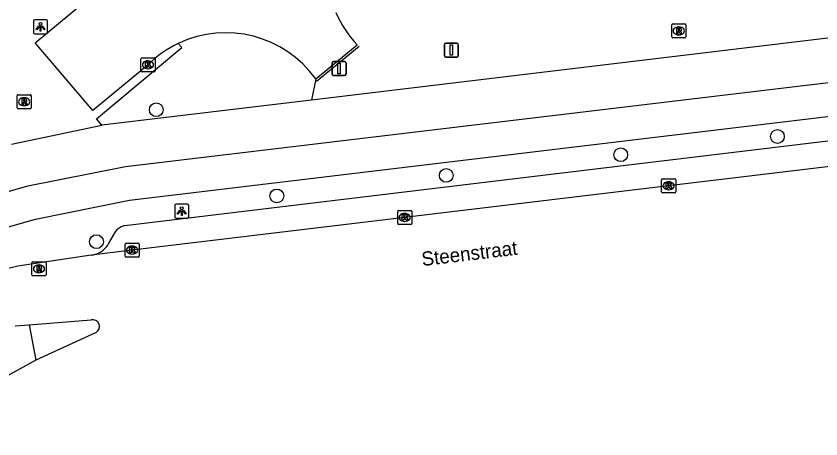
# Model space of a CAD drawing. Extents: x 159888 to 160757, y 384031 to 384746.
# Drawn here: x 160419.7 to 160476.9, y 384136.3 to 384166.3 of the extents above; entities that cross this region are included whole.
import ezdxf

# ---------------------------------------------------------------- set-up
doc = ezdxf.new("R2010")
doc.units = 0
for name, color, linetype in [('IMGEO_Boom', 7, 'Continuous'), ('IMGEO_Fietspad_open', 7, 'Continuous'), ('IMGEO_Groenvoorziening', 7, 'Continuous'), ('IMGEO_Hek', 7, 'Continuous'), ('IMGEO_Kolk', 7, 'Continuous'), ('IMGEO_Lichtpunt', 7, 'Continuous'), ('IMGEO_Openbare_ruimte_label', 7, 'Continuous'), ('IMGEO_Parkeervlak_open', 7, 'Continuous'), ('IMGEO_Rijbaan_lokaal_gesloten', 7, 'Continuous'), ('IMGEO_Rijbaan_lokaal_open', 7, 'Continuous'), ('IMGEO_Rioolput', 7, 'Continuous'), ('IMGEO_Verkeersbordpaal', 7, 'Continuous'), ('IMGEO_Verkeerseiland_open', 7, 'Continuous'), ('IMGEO_Voetpad_open', 7, 'Continuous')]:
    doc.layers.add(name, color=color, linetype=linetype)

msp = doc.modelspace()

# ---------------------------------------------------------------- linework, layer by layer
at = {"layer": 'IMGEO_Boom'}
for centre in [(160429.669, 384159.648), (160473.778, 384157.747), (160462.653, 384156.451), (160450.262, 384154.987), (160438.233, 384153.529), (160425.423, 384150.277)]:
    msp.add_circle(centre, 0.489, dxfattribs=at)
at = {"layer": 'IMGEO_Fietspad_open'}
for points in [[(160397.757, 384144.577), (160402.131, 384147.008), (160404.263, 384148.273), (160408.933, 384150.481), (160414.196, 384152.415), (160420.542, 384154.247), (160427.484, 384155.614), (160496.618, 384163.892), (160497, 384163.961), (160497.373, 384164.063), (160497.737, 384164.199), (160498.086, 384164.366), (160498.419, 384164.565), (160498.734, 384164.792), (160499.026, 384165.046), (160499.295, 384165.325), (160499.538, 384165.627), (160499.753, 384165.95), (160499.938, 384166.291), (160500, 384166.424), (160500.142, 384166.785), (160500.252, 384167.157), (160500.317, 384167.486)], [(160416.241, 384150.508), (160421.097, 384151.881), (160427.759, 384153.215), (160498.671, 384161.716)]]:
    msp.add_lwpolyline(points, dxfattribs=at)
at = {"layer": 'IMGEO_Groenvoorziening'}
msp.add_lwpolyline([(160440.992, 384161.842), (160440.695, 384160.33)], dxfattribs=at)
at = {"layer": 'IMGEO_Hek'}
msp.add_lwpolyline([(160444.073, 384164.15), (160441.056, 384161.653)], dxfattribs=at)
at = {"layer": 'IMGEO_Kolk'}
for p, q in [((160428.583, 384162.416), (160428.583, 384163.268)), ((160428.658, 384163.342), (160429.51, 384163.342)), ((160429.071, 384163.122), (160429.096, 384163.122)), ((160429.584, 384163.268), (160429.584, 384162.416)), ((160429.51, 384162.342), (160428.658, 384162.342)), ((160429.094, 384162.562), (160429.069, 384162.562)), ((160465.555, 384153.821), (160465.555, 384154.673)), ((160465.63, 384154.747), (160466.482, 384154.747)), ((160466.043, 384154.527), (160466.068, 384154.527)), ((160466.556, 384154.673), (160466.556, 384153.821)), ((160466.482, 384153.747), (160465.63, 384153.747)), ((160466.066, 384153.967), (160466.041, 384153.967)), ((160446.813, 384151.575), (160446.813, 384152.427)), ((160446.888, 384152.501), (160447.74, 384152.501)), ((160447.301, 384152.281), (160447.326, 384152.281)), ((160447.814, 384152.427), (160447.814, 384151.575)), ((160447.74, 384151.501), (160446.888, 384151.501)), ((160447.324, 384151.721), (160447.299, 384151.721)), ((160427.453, 384149.254), (160427.453, 384150.106)), ((160427.528, 384150.18), (160428.38, 384150.18)), ((160427.941, 384149.96), (160427.966, 384149.96)), ((160428.454, 384150.106), (160428.454, 384149.254)), ((160428.38, 384149.18), (160427.528, 384149.18)), ((160427.964, 384149.4), (160427.939, 384149.4))]:
    msp.add_line(p, q, dxfattribs=at)
for points in [[(160428.583, 384162.416), (160428.583, 384163.268)], [(160428.658, 384163.342), (160429.51, 384163.342)], [(160428.904, 384163.042), (160429.027, 384163.042), (160429.027, 384162.891), (160429.157, 384163.042), (160429.321, 384163.042), (160429.175, 384162.891), (160429.328, 384162.642), (160429.176, 384162.642), (160429.091, 384162.806), (160429.027, 384162.739), (160429.027, 384162.642), (160428.904, 384162.642), (160428.904, 384163.042)], [(160429.584, 384163.268), (160429.584, 384162.416)], [(160429.51, 384162.342), (160428.658, 384162.342)], [(160465.555, 384153.821), (160465.555, 384154.673)], [(160465.63, 384154.747), (160466.482, 384154.747)], [(160465.876, 384154.447), (160465.999, 384154.447), (160465.999, 384154.296), (160466.129, 384154.447), (160466.293, 384154.447), (160466.147, 384154.296), (160466.3, 384154.047), (160466.148, 384154.047), (160466.063, 384154.211), (160465.999, 384154.144), (160465.999, 384154.047), (160465.876, 384154.047), (160465.876, 384154.447)], [(160466.556, 384154.673), (160466.556, 384153.821)], [(160466.482, 384153.747), (160465.63, 384153.747)], [(160446.813, 384151.575), (160446.813, 384152.427)], [(160446.888, 384152.501), (160447.74, 384152.501)], [(160447.134, 384152.201), (160447.257, 384152.201), (160447.257, 384152.05), (160447.387, 384152.201), (160447.551, 384152.201), (160447.405, 384152.05), (160447.558, 384151.801), (160447.406, 384151.801), (160447.321, 384151.965), (160447.257, 384151.898), (160447.257, 384151.801), (160447.134, 384151.801), (160447.134, 384152.201)], [(160447.814, 384152.427), (160447.814, 384151.575)], [(160447.74, 384151.501), (160446.888, 384151.501)], [(160427.453, 384149.254), (160427.453, 384150.106)], [(160427.528, 384150.18), (160428.38, 384150.18)], [(160427.774, 384149.88), (160427.897, 384149.88), (160427.897, 384149.729), (160428.027, 384149.88), (160428.191, 384149.88), (160428.045, 384149.729), (160428.198, 384149.48), (160428.046, 384149.48), (160427.961, 384149.644), (160427.897, 384149.577), (160427.897, 384149.48), (160427.774, 384149.48), (160427.774, 384149.88)], [(160428.454, 384150.106), (160428.454, 384149.254)], [(160428.38, 384149.18), (160427.528, 384149.18)]]:
    msp.add_lwpolyline(points, dxfattribs=at)
for centre, start, end in [((160428.66, 384163.266), 91.552, 178.448), ((160428.66, 384163.266), 91.552, 178.448), ((160429.508, 384163.266), 1.552, 88.448), ((160429.508, 384163.266), 1.552, 88.448), ((160428.66, 384162.418), 181.552, 268.448), ((160428.66, 384162.418), 181.552, 268.448), ((160429.508, 384162.418), 271.552, 358.448), ((160429.508, 384162.418), 271.552, 358.448), ((160465.632, 384154.671), 91.552, 178.448), ((160465.632, 384154.671), 91.552, 178.448), ((160466.48, 384154.671), 1.552, 88.448), ((160466.48, 384154.671), 1.552, 88.448), ((160465.632, 384153.823), 181.552, 268.448), ((160465.632, 384153.823), 181.552, 268.448), ((160466.48, 384153.823), 271.552, 358.448), ((160466.48, 384153.823), 271.552, 358.448), ((160446.89, 384152.425), 91.552, 178.448), ((160446.89, 384152.425), 91.552, 178.448), ((160447.738, 384152.425), 1.552, 88.448), ((160447.738, 384152.425), 1.552, 88.448), ((160446.89, 384151.577), 181.552, 268.448), ((160446.89, 384151.577), 181.552, 268.448), ((160447.738, 384151.577), 271.552, 358.448), ((160447.738, 384151.577), 271.552, 358.448), ((160427.53, 384150.104), 91.552, 178.448), ((160427.53, 384150.104), 91.552, 178.448), ((160428.378, 384150.104), 1.552, 88.448), ((160428.378, 384150.104), 1.552, 88.448), ((160427.53, 384149.256), 181.552, 268.448), ((160427.53, 384149.256), 181.552, 268.448), ((160428.378, 384149.256), 271.552, 358.448), ((160428.378, 384149.256), 271.552, 358.448)]:
    msp.add_arc(centre, 0.0765, start, end, dxfattribs=at)
for centre, major_axis, ratio, start_param, end_param in [((160429.07, 384162.842), (-0.387, 0.002), 0.722429, 4.712389, 7.853982), ((160429.095, 384162.842), (-0.39, 0.002), 0.717154, 1.570796, 4.712389), ((160466.042, 384154.247), (-0.387, 0.002), 0.722429, 4.712389, 7.853982), ((160466.067, 384154.247), (-0.39, 0.002), 0.717154, 1.570796, 4.712389), ((160447.3, 384152.001), (-0.387, 0.002), 0.722429, 4.712389, 7.853982), ((160447.325, 384152.001), (-0.39, 0.002), 0.717154, 1.570796, 4.712389), ((160427.94, 384149.68), (-0.387, 0.002), 0.722429, 4.712389, 7.853982), ((160427.965, 384149.68), (-0.39, 0.002), 0.717154, 1.570796, 4.712389)]:
    msp.add_ellipse(centre, major_axis=major_axis, ratio=ratio, start_param=start_param, end_param=end_param, dxfattribs=at)
at = {"layer": 'IMGEO_Lichtpunt'}
for p, q in [((160420.953, 384165.947), (160420.953, 384165.14)), ((160420.953, 384165.947), (160420.953, 384165.14)), ((160421.855, 384166.042), (160421.047, 384166.042)), ((160421.855, 384166.042), (160421.047, 384166.042)), ((160421.949, 384165.14), (160421.949, 384165.947)), ((160421.949, 384165.14), (160421.949, 384165.947)), ((160421.047, 384165.046), (160421.855, 384165.046)), ((160421.047, 384165.046), (160421.855, 384165.046)), ((160430.978, 384152.849), (160430.978, 384152.042)), ((160430.978, 384152.849), (160430.978, 384152.042)), ((160431.88, 384152.944), (160431.072, 384152.944)), ((160431.88, 384152.944), (160431.072, 384152.944)), ((160431.974, 384152.042), (160431.974, 384152.849)), ((160431.974, 384152.042), (160431.974, 384152.849)), ((160431.072, 384151.948), (160431.88, 384151.948)), ((160431.072, 384151.948), (160431.88, 384151.948))]:
    msp.add_line(p, q, dxfattribs=at)
for points in [[(160421.327, 384165.611), (160421.366, 384165.583), (160421.178, 384165.321), (160421.14, 384165.348), (160421.327, 384165.611)], [(160421.429, 384165.563), (160421.476, 384165.563), (160421.476, 384165.241), (160421.429, 384165.241), (160421.429, 384165.563)], [(160421.539, 384165.583), (160421.577, 384165.61), (160421.764, 384165.348), (160421.725, 384165.32), (160421.539, 384165.583)], [(160431.352, 384152.513), (160431.391, 384152.485), (160431.203, 384152.223), (160431.165, 384152.25), (160431.352, 384152.513)], [(160431.564, 384152.485), (160431.602, 384152.512), (160431.789, 384152.25), (160431.75, 384152.222), (160431.564, 384152.485)], [(160431.454, 384152.465), (160431.501, 384152.465), (160431.501, 384152.143), (160431.454, 384152.143), (160431.454, 384152.465)]]:
    msp.add_lwpolyline(points, dxfattribs=at)
for centre in [(160421.452, 384165.745), (160431.477, 384152.647)]:
    msp.add_circle(centre, 0.0994, dxfattribs=at)
for centre, start, end in [((160421.047, 384165.947), 90, 180), ((160421.047, 384165.947), 90, 180), ((160421.855, 384165.947), 0, 90), ((160421.855, 384165.947), 0, 90), ((160421.047, 384165.14), 180, 270), ((160421.047, 384165.14), 180, 270), ((160421.855, 384165.14), 270, 0), ((160421.855, 384165.14), 270, 360), ((160431.072, 384152.849), 90, 180), ((160431.072, 384152.849), 90, 180), ((160431.88, 384152.849), 0, 90), ((160431.88, 384152.849), 0, 90), ((160431.072, 384152.042), 180, 270), ((160431.072, 384152.042), 180, 270), ((160431.88, 384152.042), 270, 0), ((160431.88, 384152.042), 270, 360)]:
    msp.add_arc(centre, 0.0946, start, end, dxfattribs=at)
at = {"layer": 'IMGEO_Parkeervlak_open'}
msp.add_lwpolyline([(160425.051, 384149.307), (160425.206, 384149.337), (160425.357, 384149.38), (160425.504, 384149.437), (160425.646, 384149.507), (160425.781, 384149.589), (160425.907, 384149.683), (160426.025, 384149.787), (160426.133, 384149.902), (160426.23, 384150.026), (160426.288, 384150.112), (160426.778, 384150.984), (160426.791, 384151.005), (160426.844, 384151.077), (160426.902, 384151.144), (160426.967, 384151.206), (160427.036, 384151.261), (160427.111, 384151.311), (160427.189, 384151.353), (160427.271, 384151.388), (160427.356, 384151.416), (160427.443, 384151.436), (160490.133, 384158.969)], dxfattribs=at)
at = {"layer": 'IMGEO_Rijbaan_lokaal_gesloten'}
for points in [[(160492.911, 384157.464), (160427.962, 384149.681), (160425.051, 384149.307)], [(160425.051, 384149.307), (160419.834, 384148.53), (160419.085, 384148.352)], [(160420.642, 384144.368), (160425.041, 384144.716)], [(160419.645, 384144.289), (160420.642, 384144.368)], [(160425.391, 384143.821), (160421.106, 384141.855)], [(160421.106, 384141.855), (160415.008, 384138.484), (160413.523, 384137.551), (160411.501, 384136.264)]]:
    msp.add_lwpolyline(points, dxfattribs=at)
msp.add_arc((160425.154, 384144.244), 0.485, 299.2144, 103.5027, dxfattribs=at)
at = {"layer": 'IMGEO_Rijbaan_lokaal_open'}
for points in [[(160429.086, 384162.845), (160425.156, 384159.585), (160421.063, 384164.399), (160425.202, 384167.864), (160476.095, 384210.002), (160476.352, 384210.26), (160476.585, 384210.54), (160476.617, 384210.587)], [(160440.992, 384161.842), (160443.941, 384164.258)]]:
    msp.add_lwpolyline(points, dxfattribs=at)
for centre, radius, start, end in [((160449.724, 384169.705), 7.944, 203.2885, 223.2851), ((160434.612, 384157.268), 7.85, 35.6341, 115.4991), ((160434.591, 384157.296), 7.817, 115.4534, 134.774)]:
    msp.add_arc(centre, radius, start, end, dxfattribs=at)
at = {"layer": 'IMGEO_Rioolput'}
for p, q in [((160466.274, 384164.825), (160466.274, 384165.677)), ((160466.349, 384165.751), (160467.201, 384165.751)), ((160467.275, 384165.677), (160467.275, 384164.825)), ((160466.762, 384165.531), (160466.787, 384165.531)), ((160467.201, 384164.751), (160466.349, 384164.751)), ((160466.785, 384164.971), (160466.76, 384164.971)), ((160419.786, 384159.793), (160419.786, 384160.645)), ((160419.861, 384160.719), (160420.713, 384160.719)), ((160420.787, 384160.645), (160420.787, 384159.793)), ((160420.297, 384159.939), (160420.272, 384159.939)), ((160420.274, 384160.499), (160420.299, 384160.499)), ((160420.713, 384159.719), (160419.861, 384159.719)), ((160420.84, 384147.92), (160420.84, 384148.772)), ((160420.915, 384148.846), (160421.767, 384148.846)), ((160421.328, 384148.626), (160421.353, 384148.626)), ((160421.841, 384148.772), (160421.841, 384147.92)), ((160421.351, 384148.066), (160421.326, 384148.066)), ((160421.767, 384147.846), (160420.915, 384147.846))]:
    msp.add_line(p, q, dxfattribs=at)
for points in [[(160466.274, 384164.825), (160466.274, 384165.677)], [(160466.349, 384165.751), (160467.201, 384165.751)], [(160467.275, 384165.677), (160467.275, 384164.825)], [(160466.863, 384165.449), (160466.611, 384165.451), (160466.611, 384165.051)], [(160466.611, 384165.051), (160466.735, 384165.051), (160466.735, 384165.213), (160466.746, 384165.213)], [(160466.789, 384165.37), (160466.735, 384165.37), (160466.735, 384165.289)], [(160466.735, 384165.289), (160466.787, 384165.289)], [(160466.793, 384165.184), (160466.864, 384165.051), (160467.004, 384165.051), (160466.939, 384165.177)], [(160467.201, 384164.751), (160466.349, 384164.751)], [(160419.786, 384159.793), (160419.786, 384160.645)], [(160419.861, 384160.719), (160420.713, 384160.719)], [(160420.787, 384160.645), (160420.787, 384159.793)], [(160420.375, 384160.417), (160420.123, 384160.419), (160420.123, 384160.019)], [(160420.123, 384160.019), (160420.247, 384160.019), (160420.247, 384160.181), (160420.258, 384160.181)], [(160420.301, 384160.338), (160420.247, 384160.338), (160420.247, 384160.257)], [(160420.247, 384160.257), (160420.299, 384160.257)], [(160420.305, 384160.152), (160420.376, 384160.019), (160420.516, 384160.019), (160420.451, 384160.145)], [(160420.713, 384159.719), (160419.861, 384159.719)], [(160420.84, 384147.92), (160420.84, 384148.772)], [(160420.915, 384148.846), (160421.767, 384148.846)], [(160421.429, 384148.544), (160421.177, 384148.546), (160421.177, 384148.146)], [(160421.841, 384148.772), (160421.841, 384147.92)], [(160421.177, 384148.146), (160421.301, 384148.146), (160421.301, 384148.308), (160421.312, 384148.308)], [(160421.355, 384148.465), (160421.301, 384148.465), (160421.301, 384148.384)], [(160421.301, 384148.384), (160421.353, 384148.384)], [(160421.359, 384148.279), (160421.43, 384148.146), (160421.57, 384148.146), (160421.505, 384148.272)], [(160421.767, 384147.846), (160420.915, 384147.846)]]:
    msp.add_lwpolyline(points, dxfattribs=at)
for centre, radius, start, end in [((160466.351, 384165.675), 0.0765, 91.552, 178.448), ((160466.351, 384165.675), 0.0765, 91.552, 178.448), ((160467.199, 384165.675), 0.0765, 1.552, 88.448), ((160467.199, 384165.675), 0.0765, 1.552, 88.448), ((160466.745, 384165.16), 0.0533, 26.0293, 88.6989), ((160466.771, 384165.478), 0.19, 274.7715, 282.9687), ((160466.795, 384165.274), 0.0964, 77.0061, 93.1865), ((160466.809, 384165.331), 0.0378, 276.6634, 79.6772), ((160466.862, 384165.339), 0.109, 350.3612, 89.416), ((160466.86, 384165.339), 0.112, 277.5842, 350.9817), ((160466.844, 384165.124), 0.108, 29.5134, 73.7905), ((160466.351, 384164.827), 0.0765, 181.552, 268.448), ((160466.351, 384164.827), 0.0765, 181.552, 268.448), ((160467.199, 384164.827), 0.0765, 271.552, 358.448), ((160467.199, 384164.827), 0.0765, 271.552, 358.448), ((160419.863, 384160.643), 0.0765, 91.552, 178.448), ((160419.863, 384160.643), 0.0765, 91.552, 178.448), ((160420.711, 384160.643), 0.0765, 1.552, 88.448), ((160420.711, 384160.643), 0.0765, 1.552, 88.448), ((160420.257, 384160.128), 0.0533, 26.0293, 88.6989), ((160420.283, 384160.446), 0.19, 274.7715, 282.9687), ((160420.307, 384160.242), 0.0964, 77.0061, 93.1865), ((160420.321, 384160.299), 0.0378, 276.6634, 79.6772), ((160420.374, 384160.307), 0.109, 350.3612, 89.416), ((160420.372, 384160.307), 0.112, 277.5842, 350.9817), ((160420.356, 384160.092), 0.108, 29.5134, 73.7905), ((160419.863, 384159.795), 0.0765, 181.552, 268.448), ((160419.863, 384159.795), 0.0765, 181.552, 268.448), ((160420.711, 384159.795), 0.0765, 271.552, 358.448), ((160420.711, 384159.795), 0.0765, 271.552, 358.448), ((160420.917, 384148.77), 0.0765, 91.552, 178.448), ((160420.917, 384148.77), 0.0765, 91.552, 178.448), ((160421.428, 384148.434), 0.109, 350.3612, 89.416), ((160421.765, 384148.77), 0.0765, 1.552, 88.448), ((160421.765, 384148.77), 0.0765, 1.552, 88.448), ((160421.311, 384148.255), 0.0533, 26.0293, 88.6989), ((160421.337, 384148.573), 0.19, 274.7715, 282.9687), ((160421.361, 384148.369), 0.0964, 77.0061, 93.1865), ((160421.375, 384148.426), 0.0378, 276.6634, 79.6772), ((160421.426, 384148.434), 0.112, 277.5842, 350.9817), ((160421.41, 384148.219), 0.108, 29.5134, 73.7905), ((160420.917, 384147.922), 0.0765, 181.552, 268.448), ((160420.917, 384147.922), 0.0765, 181.552, 268.448), ((160421.765, 384147.922), 0.0765, 271.552, 358.448), ((160421.765, 384147.922), 0.0765, 271.552, 358.448)]:
    msp.add_arc(centre, radius, start, end, dxfattribs=at)
for centre, major_axis, ratio, start_param, end_param in [((160466.761, 384165.251), (-0.387, 0.002), 0.722429, 4.712389, 7.853982), ((160466.786, 384165.251), (-0.39, 0.002), 0.717154, 1.570796, 4.712389), ((160420.273, 384160.219), (-0.387, 0.002), 0.722429, 4.712389, 7.853982), ((160420.298, 384160.219), (-0.39, 0.002), 0.717154, 1.570796, 4.712389), ((160421.327, 384148.346), (-0.387, 0.002), 0.722429, 4.712389, 7.853982), ((160421.352, 384148.346), (-0.39, 0.002), 0.717154, 1.570796, 4.712389)]:
    msp.add_ellipse(centre, major_axis=major_axis, ratio=ratio, start_param=start_param, end_param=end_param, dxfattribs=at)
at = {"layer": 'IMGEO_Verkeersbordpaal'}
for p, q in [((160450.128, 384163.49), (160450.128, 384164.29)), ((160450.128, 384164.29), (160450.128, 384163.49)), ((160450.228, 384164.39), (160451.018, 384164.39)), ((160451.018, 384164.39), (160450.228, 384164.39)), ((160451.118, 384164.29), (160451.118, 384163.49)), ((160451.118, 384163.49), (160451.118, 384164.29)), ((160451.018, 384163.39), (160450.228, 384163.39)), ((160450.228, 384163.39), (160451.018, 384163.39)), ((160442.154, 384162.175), (160442.154, 384162.975)), ((160442.154, 384162.975), (160442.154, 384162.175)), ((160442.254, 384163.075), (160443.044, 384163.075)), ((160443.044, 384163.075), (160442.254, 384163.075)), ((160443.144, 384162.975), (160443.144, 384162.175)), ((160443.144, 384162.175), (160443.144, 384162.975)), ((160443.044, 384162.075), (160442.254, 384162.075)), ((160442.254, 384162.075), (160443.044, 384162.075))]:
    msp.add_line(p, q, dxfattribs=at)
for points in [[(160450.548, 384164.265), (160450.698, 384164.265), (160450.698, 384163.515), (160450.548, 384163.515), (160450.548, 384164.265)], [(160442.574, 384162.95), (160442.724, 384162.95), (160442.724, 384162.2), (160442.574, 384162.2), (160442.574, 384162.95)]]:
    msp.add_lwpolyline(points, dxfattribs=at)
for centre, start, end in [((160450.228, 384164.29), 90, 180), ((160450.228, 384164.29), 90, 180), ((160451.018, 384164.29), 0, 90), ((160451.018, 384164.29), 360, 90), ((160450.228, 384163.49), 180, 270), ((160450.228, 384163.49), 180, 270), ((160451.018, 384163.49), 270, 0), ((160451.018, 384163.49), 270, 0), ((160442.254, 384162.975), 90, 180), ((160442.254, 384162.975), 90, 180), ((160443.044, 384162.975), 0, 90), ((160443.044, 384162.975), 360, 90), ((160442.254, 384162.175), 180, 270), ((160442.254, 384162.175), 180, 270), ((160443.044, 384162.175), 270, 0), ((160443.044, 384162.175), 270, 0)]:
    msp.add_arc(centre, 0.1, start, end, dxfattribs=at)
at = {"layer": 'IMGEO_Verkeerseiland_open'}
msp.add_lwpolyline([(160420.642, 384144.368), (160421.106, 384141.855)], dxfattribs=at)
at = {"layer": 'IMGEO_Voetpad_open'}
for points in [[(160497.469, 384167.144), (160440.695, 384160.33)], [(160425.801, 384158.542), (160425.429, 384158.997), (160431.483, 384164.076), (160431.232, 384164.354)], [(160440.695, 384160.33), (160425.801, 384158.542)], [(160419.388, 384157.193), (160425.801, 384158.542)]]:
    msp.add_lwpolyline(points, dxfattribs=at)

# ---------------------------------------------------------------- texts
at = {"layer": 'IMGEO_Openbare_ruimte_label'}
msp.add_text('Steenstraat', height=1, rotation=6.8337, dxfattribs=at).set_placement((160448.567, 384148.541))

doc.saveas('drawing.dxf')
